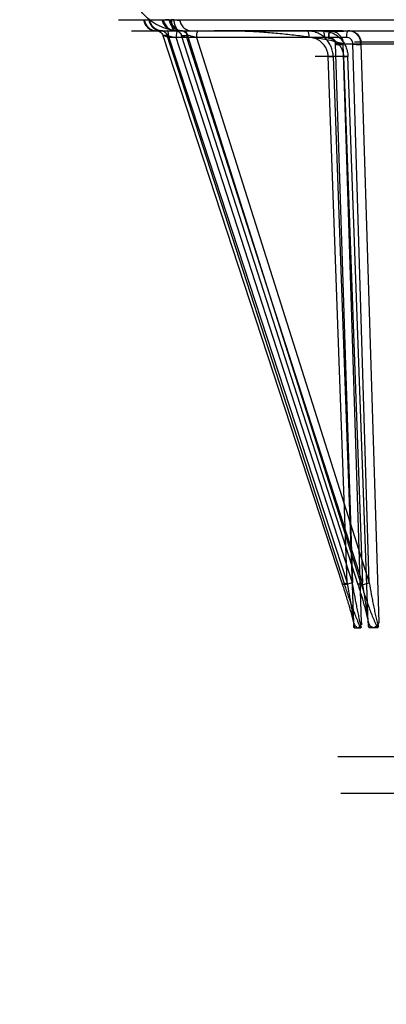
# Model space of a CAD drawing. Header units: millimetres. Extents: x 0 to 297, y 0 to 210.
# Tile 454 of 499: x 241.923 to 242.116, y 159.462 to 159.981. Entities that reach past the tile are written whole.
import ezdxf

# ---------------------------------------------------------------- set-up
doc = ezdxf.new("R2010")
doc.units = ezdxf.units.MM
doc.header["$LTSCALE"] = 16.335
doc.layers.get('0').update_dxf_attribs({"linetype": 'CONTINUOUS'})
doc.layers.add('AXES_REF', color=7, linetype='CONTINUOUS')
doc.layers.add('INTFCLR_144815', color=7, linetype='CONTINUOUS')

msp = doc.modelspace()

# ---------------------------------------------------------------- linework, layer by layer
at = {"color": 7, "linetype": 'Continuous'}
for centre, radius in [((241.48891, 154.71146), 6.78708), ((241.48891, 154.71146), 6.7865), ((241.48891, 154.71146), 6.74304), ((241.48891, 160.52006), 0.5985), ((241.48891, 160.52006), 0.5845), ((241.48891, 160.52006), 0.5656), ((241.48891, 160.52006), 0.56), ((241.48891, 160.52006), 0.5565), ((241.48891, 160.52006), 0.539)]:
    msp.add_circle(centre, radius, dxfattribs=at)
at = {"color": 9, "linetype": 'Continuous'}
msp.add_circle((241.48891, 160.52006), 0.581, dxfattribs=at)
at = {"color": 7, "linetype": 'Continuous'}
for radius, start, end in [(6.72, 278.277129, 261.722871), (6.874, 113.082692, 346.830891)]:
    msp.add_arc((241.48891, 154.71146), radius, start, end, dxfattribs=at)
at = {"layer": 'AXES_REF', "color": 9, "linetype": 'Continuous'}
msp.add_arc((241.48891, 154.71146), 6.19116, 94.411812, 85.588188, dxfattribs=at)
at = {"layer": 'INTFCLR_144815', "color": 9, "linetype": 'Continuous'}
for p, q in [((241.9746, 159.98137), (242.15471, 159.98137)), ((241.98826, 159.98137), (241.98983, 159.98137)), ((242.00145, 159.98137), (241.99937, 159.98137)), ((242.00384, 159.98121), (242.00269, 159.98151)), ((241.98152, 159.97546), (243.13613, 159.97546)), ((241.99482, 159.97546), (241.99462, 159.97546)), ((241.99721, 159.97546), (241.99564, 159.97546)), ((241.9978, 159.97546), (241.99726, 159.97546)), ((242.00725, 159.97546), (242.00431, 159.97565)), ((242.00447, 159.97546), (242.00478, 159.97546)), ((242.00483, 159.97546), (242.00687, 159.97546)), ((242.00117, 159.972), (241.998, 159.97307)), ((241.99802, 159.97307), (242.09276, 159.68311)), ((242.00037, 159.97307), (241.99802, 159.97307)), ((242.09398, 159.68311), (242.00037, 159.97307)), ((242.00039, 159.97307), (242.00509, 159.972)), ((242.00117, 159.972), (242.09521, 159.68419)), ((242.09483, 159.972), (242.00117, 159.972)), ((242.098, 159.68419), (242.00509, 159.972)), ((242.1011, 159.68311), (242.00793, 159.97307)), ((242.00793, 159.97307), (242.011, 159.97307)), ((242.10325, 159.68419), (242.01078, 159.972)), ((242.011, 159.97307), (242.10269, 159.68311)), ((242.01588, 159.972), (242.10688, 159.68419)), ((243.00716, 159.96945), (242.09905, 159.96945)), ((242.08894, 159.96862), (242.098, 159.68419)), ((242.10285, 159.66322), (242.09311, 159.96871)), ((242.09311, 159.96871), (242.22038, 159.96871)), ((242.10688, 159.68419), (242.09816, 159.96862)), ((242.10251, 159.96871), (242.11188, 159.66322)), ((242.09567, 159.96195), (242.0783, 159.96195)), ((242.08527, 159.96186), (242.08798, 159.96196)), ((242.09521, 159.68419), (242.08527, 159.96186)), ((242.08791, 159.96195), (242.0986, 159.66322)), ((242.09332, 159.96186), (242.09567, 159.96195)), ((242.09332, 159.96186), (242.10325, 159.68419)), ((242.10635, 159.66322), (242.09567, 159.96195)), ((242.098, 159.68419), (242.09398, 159.68311)), ((242.99384, 159.59228), (242.11237, 159.59228))]:
    msp.add_line(p, q, dxfattribs=at)
at = {"layer": 'INTFCLR_144815', "color": 7, "linetype": 'Continuous'}
for p, q in [((242.09311, 159.96871), (242.08894, 159.96862)), ((242.09816, 159.96862), (242.10251, 159.96871))]:
    msp.add_line(p, q, dxfattribs=at)
at = {"layer": 'INTFCLR_144815', "color": 6, "linetype": 'Continuous'}
for p, q in [((242.10285, 159.66322), (242.10275, 159.66203)), ((242.10635, 159.66322), (242.10649, 159.66203)), ((242.09875, 159.66113), (242.0987, 159.66221)), ((242.09875, 159.66112), (242.09875, 159.66113)), ((242.09875, 159.6611), (242.09875, 159.66111)), ((242.09875, 159.66107), (242.09875, 159.66108)), ((242.099, 159.66046), (242.10246, 159.66046)), ((242.1027, 159.6611), (242.1027, 159.66109)), ((242.1027, 159.66107), (242.1027, 159.66106)), ((242.1027, 159.66104), (242.1027, 159.66104)), ((242.1027, 159.66103), (242.1027, 159.66102)), ((242.1027, 159.66101), (242.1027, 159.661)), ((242.1027, 159.66099), (242.1027, 159.66098)), ((242.10654, 159.66113), (242.10654, 159.66113)), ((242.10654, 159.66112), (242.10654, 159.66112)), ((242.10654, 159.66111), (242.10654, 159.66111)), ((242.10655, 159.66109), (242.10655, 159.66109)), ((242.10655, 159.66108), (242.10655, 159.66107)), ((242.10655, 159.66107), (242.10655, 159.66106)), ((242.10655, 159.66105), (242.10655, 159.66104)), ((242.10655, 159.66104), (242.10655, 159.66103)), ((242.10655, 159.66102), (242.10655, 159.66101)), ((242.11136, 159.66046), (242.10686, 159.66046)), ((242.11169, 159.66113), (242.11175, 159.66221)), ((242.11237, 159.59228), (242.09038, 159.59228)), ((242.09188, 159.57312), (243.01434, 159.57312))]:
    msp.add_line(p, q, dxfattribs=at)
for points in [[(242.099, 159.66046), (242.09898, 159.66047), (242.09897, 159.66047), (242.09896, 159.66047), (242.09895, 159.66048), (242.09893, 159.66048), (242.09892, 159.66049), (242.09891, 159.6605), (242.0989, 159.66051), (242.09889, 159.66052), (242.09888, 159.66053), (242.09887, 159.66054), (242.09887, 159.66055), (242.09886, 159.66057), (242.09885, 159.66058), (242.09884, 159.6606), (242.09884, 159.66061), (242.09883, 159.66063), (242.09882, 159.66065), (242.09882, 159.66066), (242.09881, 159.66068), (242.09881, 159.6607), (242.0988, 159.66072), (242.0988, 159.66073), (242.09879, 159.66075), (242.09879, 159.66077), (242.09878, 159.66079), (242.09878, 159.66081), (242.09878, 159.66083), (242.09877, 159.66085), (242.09877, 159.66086), (242.09877, 159.66088), (242.09877, 159.6609), (242.09876, 159.66092), (242.09876, 159.66093), (242.09876, 159.66095), (242.09876, 159.66097), (242.09876, 159.66098), (242.09876, 159.661), (242.09876, 159.66101), (242.09875, 159.66103), (242.09875, 159.66104), (242.09875, 159.66106)], [(242.10269, 159.66095), (242.10269, 159.66094), (242.10269, 159.66092), (242.10269, 159.66091), (242.10269, 159.6609), (242.10269, 159.66089), (242.10268, 159.66088), (242.10268, 159.66087), (242.10268, 159.66086), (242.10268, 159.66085), (242.10268, 159.66083), (242.10268, 159.66082), (242.10267, 159.66081), (242.10267, 159.6608), (242.10267, 159.66078), (242.10267, 159.66077), (242.10266, 159.66076), (242.10266, 159.66075), (242.10266, 159.66073), (242.10265, 159.66072), (242.10265, 159.66071), (242.10265, 159.66069), (242.10264, 159.66068), (242.10264, 159.66067), (242.10263, 159.66065), (242.10263, 159.66064), (242.10262, 159.66063), (242.10262, 159.66062), (242.10261, 159.6606), (242.10261, 159.66059), (242.1026, 159.66058), (242.1026, 159.66057), (242.10259, 159.66056), (242.10258, 159.66055), (242.10258, 159.66054), (242.10257, 159.66053), (242.10256, 159.66052), (242.10255, 159.66051), (242.10255, 159.6605), (242.10254, 159.6605), (242.10253, 159.66049), (242.10252, 159.66048), (242.10251, 159.66048), (242.1025, 159.66047), (242.10249, 159.66047), (242.10248, 159.66047), (242.10247, 159.66047), (242.10246, 159.66046)], [(242.10269, 159.66097), (242.10269, 159.66097), (242.10269, 159.66096)], [(242.1027, 159.66113), (242.1027, 159.66113), (242.1027, 159.66112), (242.1027, 159.66112), (242.1027, 159.66111)], [(242.10655, 159.661), (242.10655, 159.66099), (242.10655, 159.66098), (242.10656, 159.66097), (242.10656, 159.66097), (242.10656, 159.66096), (242.10656, 159.66095), (242.10656, 159.66094), (242.10656, 159.66092), (242.10656, 159.66091), (242.10657, 159.6609), (242.10657, 159.66089), (242.10657, 159.66088), (242.10657, 159.66087), (242.10657, 159.66086), (242.10658, 159.66085), (242.10658, 159.66083), (242.10658, 159.66082), (242.10658, 159.66081), (242.10659, 159.6608), (242.10659, 159.66078), (242.10659, 159.66077), (242.1066, 159.66076), (242.1066, 159.66075), (242.10661, 159.66073), (242.10661, 159.66072), (242.10661, 159.66071), (242.10662, 159.66069), (242.10662, 159.66068), (242.10663, 159.66067), (242.10664, 159.66065), (242.10664, 159.66064), (242.10665, 159.66063), (242.10665, 159.66062), (242.10666, 159.6606), (242.10667, 159.66059), (242.10668, 159.66058), (242.10668, 159.66057), (242.10669, 159.66056), (242.1067, 159.66055), (242.10671, 159.66054), (242.10672, 159.66053), (242.10673, 159.66052), (242.10674, 159.66051), (242.10675, 159.6605), (242.10676, 159.6605), (242.10677, 159.66049), (242.10678, 159.66048), (242.1068, 159.66048), (242.10681, 159.66047), (242.10682, 159.66047), (242.10684, 159.66047), (242.10685, 159.66047), (242.10686, 159.66046)], [(242.11136, 159.66046), (242.11138, 159.66047), (242.1114, 159.66047), (242.11141, 159.66047), (242.11143, 159.66048), (242.11144, 159.66048), (242.11146, 159.66049), (242.11147, 159.6605), (242.11148, 159.66051), (242.1115, 159.66052), (242.11151, 159.66053), (242.11152, 159.66054), (242.11153, 159.66055), (242.11154, 159.66057), (242.11155, 159.66058), (242.11156, 159.6606), (242.11157, 159.66061), (242.11158, 159.66063), (242.11159, 159.66065), (242.1116, 159.66066), (242.1116, 159.66068), (242.11161, 159.6607), (242.11162, 159.66072), (242.11162, 159.66073), (242.11163, 159.66075), (242.11163, 159.66077), (242.11164, 159.66079), (242.11164, 159.66081), (242.11165, 159.66083), (242.11165, 159.66085), (242.11166, 159.66086), (242.11166, 159.66088), (242.11166, 159.6609), (242.11166, 159.66092), (242.11167, 159.66093), (242.11167, 159.66095), (242.11167, 159.66097), (242.11167, 159.66098), (242.11167, 159.661), (242.11168, 159.66101), (242.11168, 159.66103), (242.11168, 159.66104)], [(242.11168, 159.66106), (242.11168, 159.66107), (242.11168, 159.66108), (242.11168, 159.6611), (242.11168, 159.66111), (242.11168, 159.66112), (242.11169, 159.66113)]]:
    msp.add_lwpolyline(points, dxfattribs=at)
at = {"layer": 'INTFCLR_144815', "color": 9, "linetype": 'Continuous'}
for points, knots in [([(242.00431, 159.97565), (242.0035, 159.97575), (242.0019, 159.97602), (241.99877, 159.97687), (241.99613, 159.978), (241.994, 159.97922), (241.9926, 159.9801), (241.99025, 159.98182), (241.98782, 159.98414), (241.98572, 159.98674), (241.98383, 159.98954), (241.98249, 159.99219), (241.98159, 159.99456), (241.98105, 159.99617), (241.9803, 159.99902), (241.97995, 160.00154), (241.97987, 160.00322)], [0, 0, 0, 0, 0.060969, 0.121873, 0.243913, 0.274919, 0.306131, 0.368317, 0.493199, 0.556651, 0.619807, 0.746395, 0.778408, 0.810257, 0.873549, 1, 1, 1, 1]), ([(241.98786, 159.98137), (241.98799, 159.98059), (241.98851, 159.979), (241.99007, 159.97703), (241.99222, 159.97575), (241.99384, 159.97546), (241.99462, 159.97546)], [0, 0, 0, 0, 0.244565, 0.503496, 0.760313, 1, 1, 1, 1]), ([(241.98826, 159.98137), (241.98838, 159.9806), (241.98889, 159.97904), (241.99041, 159.97708), (241.9925, 159.9758), (241.99409, 159.97548), (241.99486, 159.97546)], [0, 0, 0, 0, 0.244864, 0.503572, 0.760133, 1, 1, 1, 1]), ([(241.99065, 159.98137), (241.99076, 159.9806), (241.99127, 159.97904), (241.99278, 159.97709), (241.99487, 159.9758), (241.99645, 159.97548), (241.99721, 159.97546)], [0, 0, 0, 0, 0.245324, 0.504207, 0.760561, 1, 1, 1, 1]), ([(241.9978, 159.97546), (241.99702, 159.97546), (241.99541, 159.97575), (241.99327, 159.97703), (241.99172, 159.97901), (241.9912, 159.98059), (241.99108, 159.98137)], [0, 0, 0, 0, 0.239108, 0.495642, 0.754812, 1, 1, 1, 1]), ([(242.00447, 159.97546), (242.00371, 159.97546), (242.00211, 159.97575), (241.99999, 159.97704), (241.99846, 159.97901), (241.99795, 159.98059), (241.99783, 159.98137)], [0, 0, 0, 0, 0.237878, 0.493812, 0.75349, 1, 1, 1, 1]), ([(241.99835, 159.98137), (241.99847, 159.9806), (241.99897, 159.97904), (242.00046, 159.97709), (242.00252, 159.9758), (242.00408, 159.97548), (242.00483, 159.97546)], [0, 0, 0, 0, 0.24681, 0.506276, 0.761969, 1, 1, 1, 1]), ([(242.0079, 159.97546), (242.00715, 159.97548), (242.00559, 159.9758), (242.00354, 159.97709), (242.00206, 159.97904), (242.00157, 159.9806), (242.00145, 159.98137)], [0, 0, 0, 0, 0.237461, 0.492881, 0.752581, 1, 1, 1, 1]), ([(242.00201, 159.98137), (242.00213, 159.98059), (242.00264, 159.97901), (242.00415, 159.97704), (242.00625, 159.97575), (242.00784, 159.97546), (242.0086, 159.97546)], [0, 0, 0, 0, 0.247336, 0.507333, 0.762893, 1, 1, 1, 1]), ([(242.00269, 159.98151), (242.00265, 159.98076), (242.00267, 159.9793), (242.00287, 159.97739), (242.00361, 159.97564), (242.00431, 159.97565)], [0, 0, 0, 0, 0.354192, 0.667454, 1, 1, 1, 1]), ([(242.00689, 159.98137), (242.00705, 159.9813), (242.00759, 159.98106), (242.00652, 159.98086), (242.00558, 159.98104), (242.00446, 159.98112), (242.00384, 159.98121)], [0, 0, 0, 0, 0.131462, 0.235647, 0.534813, 1, 1, 1, 1]), ([(242.00384, 159.98121), (242.0039, 159.98046), (242.00415, 159.97904), (242.00487, 159.97718), (242.0059, 159.97584), (242.00685, 159.97546), (242.00725, 159.97546)], [0, 0, 0, 0, 0.3129, 0.602318, 0.830689, 1, 1, 1, 1]), ([(242.00689, 159.98137), (242.007, 159.98059), (242.00738, 159.97941), (242.00825, 159.97804), (242.00909, 159.97712), (242.01008, 159.97637), (242.0115, 159.97568), (242.01266, 159.97546), (242.01341, 159.97546)], [0, 0, 0, 0, 0.247765, 0.377762, 0.508629, 0.638135, 0.764317, 1, 1, 1, 1]), ([(241.99482, 159.97546), (241.99514, 159.97546), (241.99583, 159.97534), (241.9971, 159.9747), (241.99778, 159.97375), (241.998, 159.97307)], [0, 0, 0, 0, 0.229862, 0.491316, 1, 1, 1, 1]), ([(241.99721, 159.97546), (241.9979, 159.97545), (241.99931, 159.97496), (242.00016, 159.97373), (242.00037, 159.97307)], [0, 0, 0, 0, 0.497293, 1, 1, 1, 1]), ([(241.99726, 159.97546), (241.99794, 159.97545), (241.99934, 159.97495), (242.00018, 159.97373), (242.00039, 159.97307)], [0, 0, 0, 0, 0.496398, 1, 1, 1, 1]), ([(242.00117, 159.972), (242.00117, 159.97242), (242.00112, 159.97344), (242.00098, 159.97448), (242.00062, 159.97546), (242.00038, 159.97546)], [0, 0, 0, 0, 0.35171, 0.80538, 1, 1, 1, 1]), ([(242.00478, 159.97546), (242.00547, 159.97545), (242.00687, 159.97495), (242.0077, 159.97373), (242.00791, 159.97307)], [0, 0, 0, 0, 0.495744, 1, 1, 1, 1]), ([(242.00483, 159.97546), (242.00551, 159.97545), (242.0069, 159.97495), (242.00772, 159.97373), (242.00793, 159.97307)], [0, 0, 0, 0, 0.494677, 1, 1, 1, 1]), ([(242.00588, 159.97546), (242.00575, 159.97546), (242.00546, 159.97508), (242.00529, 159.97435), (242.00512, 159.97324), (242.00509, 159.97242), (242.00509, 159.972)], [0, 0, 0, 0, 0.103024, 0.325726, 0.650172, 1, 1, 1, 1]), ([(242.011, 159.97307), (242.01079, 159.97373), (242.00997, 159.97495), (242.00857, 159.97545), (242.0079, 159.97546)], [0, 0, 0, 0, 0.505323, 1, 1, 1, 1]), ([(242.00795, 159.97546), (242.00826, 159.97546), (242.00893, 159.97534), (242.01016, 159.97469), (242.01081, 159.97374), (242.01102, 159.97307)], [0, 0, 0, 0, 0.227065, 0.486903, 1, 1, 1, 1]), ([(242.00975, 159.97546), (242.01017, 159.97546), (242.01053, 159.97437), (242.01073, 159.97328), (242.01078, 159.97242), (242.01078, 159.972)], [0, 0, 0, 0, 0.334142, 0.655669, 1, 1, 1, 1]), ([(242.01588, 159.972), (242.01588, 159.97242), (242.01595, 159.97343), (242.01611, 159.97456), (242.01663, 159.97546), (242.0169, 159.97546)], [0, 0, 0, 0, 0.342177, 0.788271, 1, 1, 1, 1]), ([(242.08791, 159.96195), (242.08789, 159.9624), (242.08782, 159.9633), (242.08758, 159.96463), (242.08722, 159.96593), (242.08674, 159.96718), (242.08615, 159.96838), (242.08522, 159.96989), (242.08407, 159.97126), (242.08275, 159.97244), (242.08133, 159.97349), (242.07977, 159.97432), (242.07812, 159.97491), (242.07642, 159.97534), (242.07511, 159.97546), (242.07424, 159.97546)], [0, 0, 0, 0, 0.063652, 0.127279, 0.190555, 0.253351, 0.316226, 0.37943, 0.504173, 0.566794, 0.629215, 0.752842, 0.815093, 0.87678, 1, 1, 1, 1]), ([(242.07424, 159.97546), (242.07436, 159.97546), (242.07465, 159.97508), (242.07492, 159.97395), (242.07502, 159.97282), (242.07502, 159.972)], [0, 0, 0, 0, 0.103117, 0.326022, 1, 1, 1, 1]), ([(242.08224, 159.97546), (242.08265, 159.97546), (242.08301, 159.97437), (242.08321, 159.97328), (242.08326, 159.97242), (242.08326, 159.972)], [0, 0, 0, 0, 0.334142, 0.655669, 1, 1, 1, 1]), ([(242.08224, 159.97546), (242.0831, 159.97546), (242.08439, 159.97533), (242.08605, 159.97491), (242.08768, 159.97432), (242.08921, 159.97349), (242.0906, 159.97244), (242.0919, 159.97126), (242.09302, 159.96989), (242.09394, 159.96838), (242.09452, 159.96718), (242.09499, 159.96593), (242.09547, 159.9642), (242.09564, 159.96285), (242.09567, 159.96195)], [0, 0, 0, 0, 0.122124, 0.183323, 0.245147, 0.368174, 0.430444, 0.493021, 0.618001, 0.681478, 0.744715, 0.807951, 0.871732, 1, 1, 1, 1]), ([(242.09585, 159.97546), (242.09544, 159.97546), (242.0949, 159.97385), (242.09483, 159.97282), (242.09483, 159.972)], [0, 0, 0, 0, 0.334641, 1, 1, 1, 1]), ([(242.00791, 159.97307), (242.00787, 159.97307), (242.00776, 159.97307), (242.00789, 159.97294), (242.00807, 159.97289), (242.00841, 159.97273), (242.00886, 159.97258), (242.00966, 159.97232), (242.01031, 159.97213), (242.01078, 159.972)], [0, 0, 0, 0, 0.033052, 0.055554, 0.120786, 0.229163, 0.377368, 0.559793, 1, 1, 1, 1]), ([(242.01588, 159.972), (242.01537, 159.97214), (242.01437, 159.97241), (242.01276, 159.97278), (242.01165, 159.97307), (242.01102, 159.97307)], [0, 0, 0, 0, 0.3192, 0.619999, 1, 1, 1, 1]), ([(242.08527, 159.96186), (242.08526, 159.9622), (242.08517, 159.96321), (242.0848, 159.96485), (242.08386, 159.967), (242.08244, 159.96889), (242.08063, 159.97036), (242.07888, 159.97129), (242.07699, 159.97187), (242.07568, 159.972), (242.07502, 159.972)], [0, 0, 0, 0, 0.063751, 0.19071, 0.316426, 0.504178, 0.629192, 0.752902, 0.876747, 1, 1, 1, 1]), ([(242.08326, 159.972), (242.0839, 159.972), (242.08519, 159.97187), (242.08705, 159.97129), (242.08877, 159.97035), (242.09029, 159.96909), (242.09155, 159.96756), (242.09251, 159.9658), (242.09313, 159.96388), (242.0933, 159.96254), (242.09332, 159.96186)], [0, 0, 0, 0, 0.122073, 0.244921, 0.367964, 0.492726, 0.617809, 0.744523, 0.871564, 1, 1, 1, 1]), ([(242.08553, 159.972), (242.08575, 159.97201), (242.08639, 159.97199), (242.08743, 159.97163), (242.08862, 159.97056), (242.08898, 159.96935), (242.08894, 159.96862)], [0, 0, 0, 0, 0.120951, 0.357986, 0.592109, 1, 1, 1, 1]), ([(242.09816, 159.96862), (242.09817, 159.96878), (242.09815, 159.96931), (242.09792, 159.97024), (242.09697, 159.97158), (242.09564, 159.97205), (242.09483, 159.972)], [0, 0, 0, 0, 0.09078, 0.300856, 0.535856, 1, 1, 1, 1]), ([(242.09276, 159.68311), (242.09273, 159.68311), (242.09265, 159.68311), (242.09274, 159.68323), (242.0929, 159.68329), (242.09319, 159.68344), (242.0936, 159.6836), (242.09428, 159.68387), (242.09483, 159.68406), (242.09521, 159.68419)], [0, 0, 0, 0, 0.030971, 0.052182, 0.118147, 0.231753, 0.389156, 0.57871, 1, 1, 1, 1]), ([(242.09521, 159.68419), (242.09558, 159.68216), (242.09611, 159.67912), (242.0968, 159.67508), (242.09729, 159.67207), (242.09776, 159.6691), (242.09812, 159.66666), (242.09838, 159.66474), (242.09859, 159.66307), (242.09873, 159.66187), (242.09875, 159.66113)], [0, 0, 0, 0, 0.264974, 0.396856, 0.527497, 0.656487, 0.783244, 0.84538, 0.905174, 1, 1, 1, 1]), ([(242.1027, 159.66113), (242.10231, 159.6623), (242.10195, 159.66399), (242.10136, 159.66664), (242.10085, 159.66909), (242.10005, 159.67308), (242.09909, 159.67812), (242.09836, 159.68216), (242.098, 159.68419)], [0, 0, 0, 0, 0.156893, 0.219136, 0.346386, 0.476085, 0.737365, 1, 1, 1, 1]), ([(242.10325, 159.68419), (242.10307, 159.68412), (242.1027, 159.68399), (242.10212, 159.68377), (242.10153, 159.68352), (242.10119, 159.68338), (242.10086, 159.68313), (242.10105, 159.68311), (242.1011, 159.68311)], [0, 0, 0, 0, 0.219366, 0.430371, 0.700316, 0.875747, 0.940821, 1, 1, 1, 1]), ([(242.10269, 159.68311), (242.10325, 159.6831), (242.10424, 159.6834), (242.10563, 159.68377), (242.10647, 159.68405), (242.10688, 159.68419)], [0, 0, 0, 0, 0.387723, 0.699632, 1, 1, 1, 1]), ([(242.10654, 159.66113), (242.10658, 159.66233), (242.10635, 159.664), (242.10604, 159.66664), (242.10571, 159.6691), (242.10512, 159.67309), (242.10431, 159.67813), (242.10361, 159.68216), (242.10325, 159.68419)], [0, 0, 0, 0, 0.153971, 0.215808, 0.342736, 0.472574, 0.735103, 1, 1, 1, 1]), ([(242.10688, 159.68419), (242.10724, 159.68216), (242.10778, 159.67911), (242.10854, 159.67507), (242.10912, 159.67207), (242.10972, 159.6691), (242.11025, 159.66665), (242.11069, 159.66474), (242.1111, 159.66306), (242.11141, 159.66185), (242.11169, 159.66113)], [0, 0, 0, 0, 0.262498, 0.393514, 0.523585, 0.652368, 0.779419, 0.841981, 0.902478, 1, 1, 1, 1]), ([(242.09276, 159.68311), (242.09342, 159.6811), (242.09438, 159.67808), (242.09561, 159.67405), (242.09648, 159.67106), (242.09731, 159.6681), (242.09795, 159.66566), (242.09841, 159.66375), (242.09874, 159.66219), (242.09895, 159.6611), (242.099, 159.66046)], [0, 0, 0, 0, 0.270374, 0.4046, 0.537306, 0.668034, 0.79611, 0.858695, 0.918736, 1, 1, 1, 1]), ([(242.10246, 159.66046), (242.10186, 159.66151), (242.10119, 159.66309), (242.10014, 159.66564), (242.09919, 159.66808), (242.09772, 159.67204), (242.09597, 159.67706), (242.09463, 159.68109), (242.09398, 159.68311)], [0, 0, 0, 0, 0.148676, 0.212372, 0.341856, 0.473191, 0.736522, 1, 1, 1, 1]), ([(242.10686, 159.66046), (242.10687, 159.66156), (242.10656, 159.66313), (242.10605, 159.66565), (242.10546, 159.6681), (242.10443, 159.67207), (242.10299, 159.67709), (242.10175, 159.6811), (242.1011, 159.68311)], [0, 0, 0, 0, 0.140359, 0.202543, 0.33066, 0.462205, 0.729285, 1, 1, 1, 1]), ([(242.10269, 159.68311), (242.10333, 159.68109), (242.10432, 159.67805), (242.10571, 159.67404), (242.10679, 159.67104), (242.1079, 159.66808), (242.10888, 159.66565), (242.1097, 159.66374), (242.11043, 159.66216), (242.11098, 159.66107), (242.11136, 159.66046)], [0, 0, 0, 0, 0.262511, 0.394086, 0.525157, 0.655496, 0.784895, 0.849087, 0.911676, 1, 1, 1, 1])]:
    msp.add_open_spline(points, degree=3, knots=knots, dxfattribs=at)
at = {"layer": 'INTFCLR_144815', "color": 7, "linetype": 'Continuous'}
for points, knots in [([(242.08553, 159.972), (242.08553, 159.97221), (242.08556, 159.97263), (242.08555, 159.97317), (242.08567, 159.97358), (242.0857, 159.97391), (242.08541, 159.97437), (242.086, 159.97453), (242.08625, 159.97464), (242.08643, 159.97468), (242.08642, 159.97485), (242.08611, 159.97485), (242.08572, 159.97494), (242.08497, 159.97497), (242.08234, 159.97519), (242.08939, 159.97526), (242.09748, 159.97544), (242.07484, 159.97539), (242.05882, 159.97546), (242.04816, 159.97545), (242.02242, 159.97546), (242.02599, 159.97546)], [0, 0, 0, 0, 0.007622, 0.015419, 0.019325, 0.022992, 0.027441, 0.034833, 0.037392, 0.039143, 0.03996, 0.042403, 0.047743, 0.055793, 0.070456, 0.119301, 0.18686, 0.315905, 0.590314, 0.871341, 1, 1, 1, 1]), ([(242.09311, 159.96871), (242.09183, 159.96893), (242.08929, 159.96971), (242.08544, 159.97071), (242.08144, 159.97123), (242.07744, 159.97183), (242.07337, 159.97238), (242.06785, 159.9731), (242.06083, 159.97387), (242.05228, 159.97463), (242.04506, 159.97507), (242.03923, 159.97531), (242.03335, 159.97547), (242.02894, 159.97549), (242.02599, 159.97546)], [0, 0, 0, 0, 0.057671, 0.117422, 0.1765, 0.236369, 0.29703, 0.358472, 0.483241, 0.61038, 0.73919, 0.804166, 0.869303, 1, 1, 1, 1]), ([(242.08632, 159.97546), (242.08594, 159.97546), (242.08573, 159.97423), (242.08556, 159.97321), (242.08554, 159.97235), (242.08553, 159.972)], [0, 0, 0, 0, 0.318859, 0.703467, 1, 1, 1, 1]), ([(242.08632, 159.97546), (242.08695, 159.97546), (242.08824, 159.97528), (242.09001, 159.97446), (242.09147, 159.97317), (242.0927, 159.97127), (242.09308, 159.96967), (242.09311, 159.96871)], [0, 0, 0, 0, 0.179584, 0.364082, 0.54709, 0.727009, 1, 1, 1, 1]), ([(242.09585, 159.97546), (242.09627, 159.97549), (242.09712, 159.97546), (242.09835, 159.97516), (242.09949, 159.97463), (242.10049, 159.97387), (242.10133, 159.97293), (242.10227, 159.97129), (242.10257, 159.96976), (242.10251, 159.96871)], [0, 0, 0, 0, 0.11866, 0.236482, 0.353059, 0.470089, 0.586454, 0.703715, 1, 1, 1, 1]), ([(242.10251, 159.96871), (242.10249, 159.96931), (242.1023, 159.97051), (242.10159, 159.97218), (242.1005, 159.97359), (242.09912, 159.97465), (242.09755, 159.97531), (242.09642, 159.97546), (242.09585, 159.97546)], [0, 0, 0, 0, 0.172436, 0.344311, 0.514991, 0.677619, 0.837959, 1, 1, 1, 1]), ([(242.08894, 159.96862), (242.08919, 159.9686), (242.08952, 159.96811), (242.09028, 159.96823), (242.09118, 159.96809), (242.09214, 159.96813), (242.09277, 159.96853), (242.09301, 159.96871), (242.09311, 159.96871)], [0, 0, 0, 0, 0.17222, 0.325541, 0.480663, 0.810181, 0.931492, 1, 1, 1, 1]), ([(242.10251, 159.96871), (242.10241, 159.96871), (242.10243, 159.96836), (242.10236, 159.96788), (242.10174, 159.96815), (242.10128, 159.96807), (242.10076, 159.96814), (242.10016, 159.96815), (242.0995, 159.96824), (242.09875, 159.96811), (242.09841, 159.9686), (242.09816, 159.96862)], [0, 0, 0, 0, 0.056655, 0.1403, 0.264797, 0.345967, 0.438479, 0.572866, 0.712315, 0.848478, 1, 1, 1, 1]), ([(242.0986, 159.66322), (242.09874, 159.66286), (242.09917, 159.66185), (242.09993, 159.66046), (242.10073, 159.66046)], [0, 0, 0, 0, 0.327453, 1, 1, 1, 1]), ([(242.0986, 159.66322), (242.09874, 159.66286), (242.09917, 159.66185), (242.09993, 159.66046), (242.10073, 159.66046)], [0, 0, 0, 0, 0.327482, 1, 1, 1, 1]), ([(242.10073, 159.66046), (242.10124, 159.66046), (242.10219, 159.66155), (242.10261, 159.66259), (242.10285, 159.66322)], [0, 0, 0, 0, 0.430751, 1, 1, 1, 1]), ([(242.10911, 159.66046), (242.10874, 159.66046), (242.10781, 159.6609), (242.10701, 159.66201), (242.10653, 159.66286), (242.10635, 159.66322)], [0, 0, 0, 0, 0.279502, 0.699443, 1, 1, 1, 1]), ([(242.10911, 159.66046), (242.10874, 159.66046), (242.10781, 159.6609), (242.10701, 159.66201), (242.10653, 159.66286), (242.10635, 159.66322)], [0, 0, 0, 0, 0.279454, 0.699406, 1, 1, 1, 1]), ([(242.11188, 159.66322), (242.11169, 159.66286), (242.11122, 159.662), (242.11041, 159.6609), (242.10949, 159.66046), (242.10911, 159.66046)], [0, 0, 0, 0, 0.300675, 0.724164, 1, 1, 1, 1]), ([(242.11188, 159.66322), (242.11169, 159.66286), (242.11122, 159.662), (242.11041, 159.6609), (242.10949, 159.66046), (242.10911, 159.66046)], [0, 0, 0, 0, 0.300703, 0.724204, 1, 1, 1, 1])]:
    msp.add_open_spline(points, degree=3, knots=knots, dxfattribs=at)

doc.saveas('drawing.dxf')
